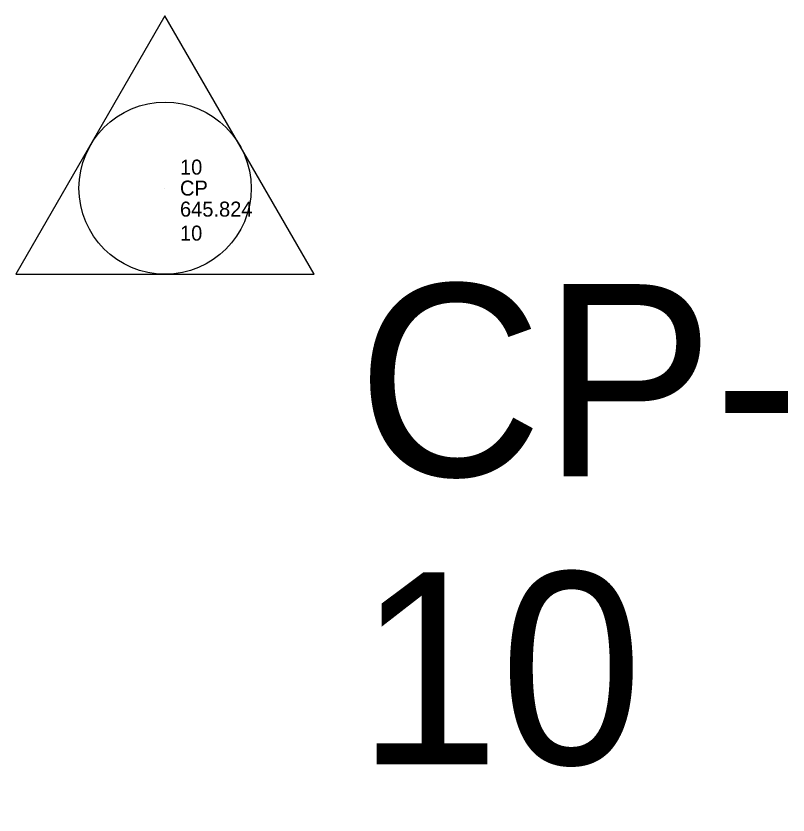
# Model space of a CAD drawing. Extents: x 5447 to 709667, y 4528 to 375505.
# Drawn here: x 709259.74 to 709272.6, y 374493.67 to 374506.99 of the extents above; entities that cross this region are included whole.
import ezdxf

# ---------------------------------------------------------------- set-up
doc = ezdxf.new("R2010")
doc.units = 0
for name, color, linetype in [('SV_CTRL_CPT', 7, 'Continuous'), ('SV_CTRL_MISC_CTRL_TX', 7, 'Continuous'), ('SV_NODES_DESCRIPTION', 7, 'Continuous'), ('SV_NODES_ELEVATION', 7, 'Continuous'), ('SV_NODES_PT_NUMBER', 7, 'Continuous'), ('SV_SURVEY_NOTES', 7, 'Continuous')]:
    doc.layers.add(name, color=color, linetype=linetype)

msp = doc.modelspace()

# ---------------------------------------------------------------- linework, layer by layer
at = {"layer": 'SV_CTRL_CPT'}
for p, q in [((709262.221, 374506.985), (709259.739, 374502.682)), ((709264.706, 374502.682), (709262.221, 374506.985)), ((709262.221, 374504.115), (709262.221, 374504.115)), ((709259.739, 374502.682), (709264.706, 374502.682))]:
    msp.add_line(p, q, dxfattribs=at)
msp.add_circle((709262.222, 374504.116), 1.434, dxfattribs=at)

# ---------------------------------------------------------------- texts
at = {"layer": 'SV_CTRL_MISC_CTRL_TX'}
msp.add_text('CP-', height=3.2, dxfattribs=at).set_placement((709265.421, 374499.317))
at = {"layer": 'SV_NODES_DESCRIPTION'}
msp.add_text('CP', height=0.25, dxfattribs=at).set_placement((709262.471, 374503.992))
msp.add_text('CP', height=0.25, dxfattribs=at).set_placement((709262.471, 374503.992))
msp.add_text('CP', height=0.25, dxfattribs=at).set_placement((709262.471, 374503.992))
at = {"layer": 'SV_NODES_ELEVATION'}
msp.add_text('645.824', height=0.25, dxfattribs=at).set_placement((709262.471, 374503.642))
msp.add_text('645.824', height=0.25, dxfattribs=at).set_placement((709262.471, 374503.642))
msp.add_text('645.824', height=0.25, dxfattribs=at).set_placement((709262.471, 374503.642))
at = {"layer": 'SV_NODES_PT_NUMBER'}
msp.add_text('10', height=0.25, dxfattribs=at).set_placement((709262.471, 374504.342))
msp.add_text('10', height=0.25, dxfattribs=at).set_placement((709262.471, 374504.342))
msp.add_text('10', height=0.25, dxfattribs=at).set_placement((709262.471, 374504.342))
at = {"layer": 'SV_SURVEY_NOTES'}
for height, p in [(0.25, (709262.471, 374503.242)), (0.25, (709262.471, 374503.242)), (0.25, (709262.471, 374503.242)), (3.2, (709265.421, 374494.517)), (3.2, (709265.421, 374494.517)), (3.2, (709265.421, 374494.517)), (3.2, (709265.421, 374494.517)), (3.2, (709265.421, 374494.517)), (3.2, (709265.421, 374494.517)), (3.2, (709265.421, 374494.517)), (3.2, (709265.421, 374494.517)), (3.2, (709265.421, 374494.517)), (3.2, (709265.421, 374494.517)), (3.2, (709265.421, 374494.517)), (3.2, (709265.421, 374494.517)), (3.2, (709265.421, 374494.517)), (3.2, (709265.421, 374494.517)), (3.2, (709265.421, 374494.517)), (3.2, (709265.421, 374494.517)), (3.2, (709265.421, 374494.517)), (3.2, (709265.421, 374494.517)), (3.2, (709265.421, 374494.517)), (3.2, (709265.421, 374494.517)), (3.2, (709265.421, 374494.517)), (3.2, (709265.421, 374494.517)), (3.2, (709265.421, 374494.517)), (3.2, (709265.421, 374494.517)), (3.2, (709265.421, 374494.517)), (3.2, (709265.421, 374493.717)), (3.2, (709265.421, 374493.717)), (3.2, (709265.421, 374493.717)), (3.2, (709265.421, 374493.717))]:
    msp.add_text('10', height=height, dxfattribs=at).set_placement(p)

doc.saveas('drawing.dxf')
